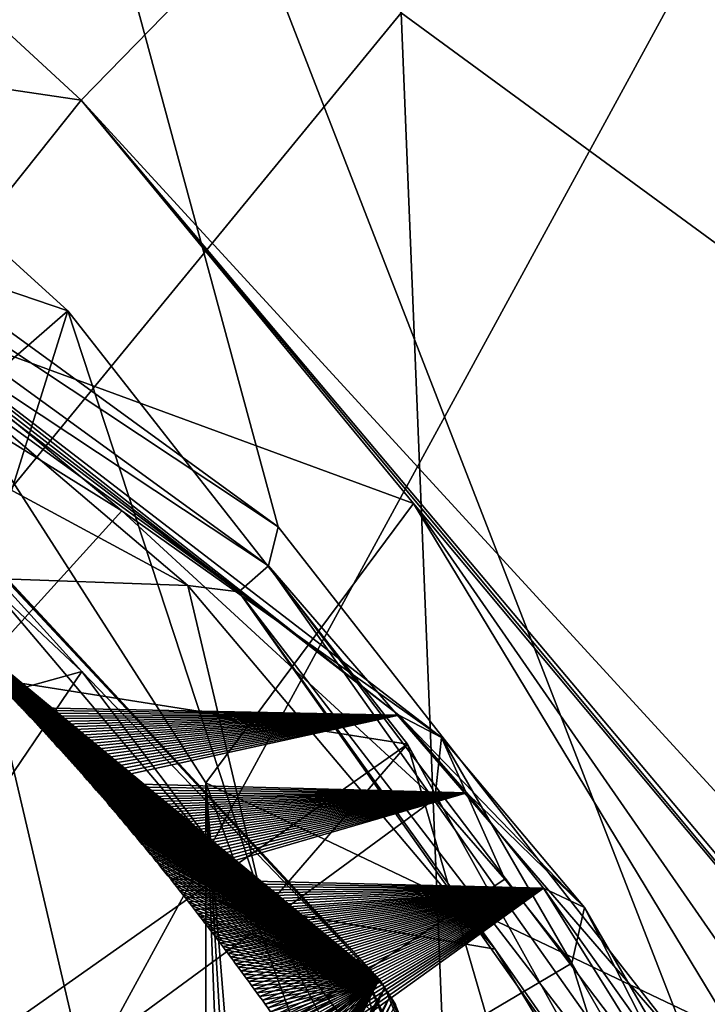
# Model space of a CAD drawing. Header units: metres. Extents: x -150 to 307, y -550 to 84.
# Tile 403 of 656: x 176.61 to 178.61, y 8.88 to 11.74. Entities that reach past the tile are written whole.
import ezdxf

# ---------------------------------------------------------------- set-up
doc = ezdxf.new("R2010")
doc.units = ezdxf.units.M
doc.layers.add('solid_26006363', color=7, linetype='CONTINUOUS')

msp = doc.modelspace()

# ---------------------------------------------------------------- linework, layer by layer
at = {"layer": 'solid_26006363'}
for points in [[(179.730576, 10.283745, 901.281677), (179.083359, 20.563696, 899.628967), (177.719193, 11.757351, 899.207153)], [(177.719193, 11.757351, 899.207153), (174.006027, 15.452538, 895.127869), (174.411835, 7.725043, 896.199707)], [(177.362961, 10.267089, 860.31897), (175.261398, 11.796453, 858.835632), (175.962662, 15.430596, 861.105591)], [(178.567505, 8.726336, 861.018005), (175.962662, 15.430596, 861.105591), (182.083801, 12.164165, 865.039917)], [(177.362961, 10.267089, 860.31897), (175.962662, 15.430596, 861.105591), (178.567505, 8.726336, 861.018005)], [(176.791855, 11.503872, 863.467041), (179.567184, 14.34922, 866.618103), (175.713959, 12.498496, 862.86676)], [(176.791855, 11.503872, 863.467041), (181.778809, 6.067022, 866.612427), (179.567184, 14.34922, 866.618103)], [(175.855179, 6.935004, 894.855896), (175.531326, 13.875046, 893.989563), (179.066833, 12.82963, 897.632935)], [(175.855179, 6.935004, 894.855896), (179.066833, 12.82963, 897.632935), (179.344193, 6.404915, 898.328064)], [(175.351395, 11.717343, 864.669617), (176.791855, 11.503872, 863.467041), (175.713959, 12.498496, 862.86676)], [(178.567505, 8.726336, 861.018005), (182.083801, 12.164165, 865.039917), (183.44072, 8.010576, 865.296753)], [(176.752914, 10.893504, 862.074097), (175.682999, 9.960675, 864.709778), (173.59816, 11.967732, 863.607239)], [(175.628281, 11.916741, 861.299316), (176.752914, 10.893504, 862.074097), (173.59816, 11.967732, 863.607239)], [(175.628281, 11.916741, 861.299316), (176.509735, 10.118201, 860.959412), (176.752914, 10.893504, 862.074097)], [(175.257309, 11.663165, 858.831604), (175.261398, 11.796453, 858.835632), (177.362961, 10.267089, 860.31897)], [(177.958267, 5.855705, 899.794312), (177.719193, 11.757351, 899.207153), (174.411835, 7.725043, 896.199707)], [(179.730576, 10.283745, 901.281677), (177.719193, 11.757351, 899.207153), (177.958267, 5.855705, 899.794312)], [(175.351395, 11.717343, 864.669617), (176.288025, 10.87345, 864.884705), (176.791855, 11.503872, 863.467041)], [(175.190994, 11.574992, 858.862854), (175.257309, 11.663165, 858.831604), (177.33429, 10.153873, 860.294556)], [(177.33429, 10.153873, 860.294556), (175.257309, 11.663165, 858.831604), (177.362961, 10.267089, 860.31897)], [(177.248703, 10.078777, 860.308044), (175.190994, 11.574992, 858.862854), (177.33429, 10.153873, 860.294556)], [(176.101822, 10.94691, 859.685852), (175.190994, 11.574992, 858.862854), (177.248703, 10.078777, 860.308044)], [(176.288025, 10.87345, 864.884705), (177.754852, 10.334771, 863.956421), (176.791855, 11.503872, 863.467041)], [(176.791855, 11.503872, 863.467041), (181.140381, 6.338837, 866.088135), (181.778809, 6.067022, 866.612427)], [(176.791855, 11.503872, 863.467041), (181.008972, 6.444919, 865.988037), (181.140381, 6.338837, 866.088135)], [(176.791855, 11.503872, 863.467041), (177.754852, 10.334771, 863.956421), (181.008972, 6.444919, 865.988037)], [(177.655746, 8.955583, 861.924011), (175.603043, 11.150627, 860.560303), (175.489395, 11.287313, 860.852844)], [(177.594879, 9.015079, 862.256531), (177.655746, 8.955583, 861.924011), (175.489395, 11.287313, 860.852844)], [(176.793381, 9.848146, 862.130859), (177.594879, 9.015079, 862.256531), (175.489395, 11.287313, 860.852844)], [(176.793381, 9.848146, 862.130859), (175.489395, 11.287313, 860.852844), (175.712936, 10.86382, 861.605957)], [(177.655746, 8.955583, 861.924011), (175.592514, 10.643993, 860.080322), (175.603043, 11.150627, 860.560303)], [(176.617691, 9.743569, 860.784973), (177.712189, 9.720762, 859.418518), (175.87619, 11.143169, 857.977417)], [(175.970154, 11.091542, 857.7052), (175.87619, 11.143169, 857.977417), (177.712189, 9.720762, 859.418518)], [(176.609161, 9.752568, 860.779419), (176.617691, 9.743569, 860.784973), (175.87619, 11.143169, 857.977417)], [(175.970154, 11.091542, 857.7052), (176.909485, 10.313624, 858.226563), (175.988739, 10.886892, 857.472961)], [(177.836273, 9.656928, 859.146057), (176.909485, 10.313624, 858.226563), (175.970154, 11.091542, 857.7052)], [(177.836273, 9.656928, 859.146057), (175.970154, 11.091542, 857.7052), (177.712189, 9.720762, 859.418518)], [(175.593811, 10.910673, 860.327087), (176.101822, 10.94691, 859.685852), (177.100372, 10.097068, 860.349731)], [(177.100372, 10.097068, 860.349731), (176.101822, 10.94691, 859.685852), (177.248703, 10.078777, 860.308044)], [(176.509735, 10.118201, 860.959412), (175.593811, 10.910673, 860.327087), (177.100372, 10.097068, 860.349731)], [(175.988739, 10.886892, 857.472961), (176.909485, 10.313624, 858.226563), (172.83783, 5.822433, 851.356567)], [(176.752914, 10.893504, 862.074097), (177.737396, 9.637222, 862.692871), (175.682999, 9.960675, 864.709778)], [(176.752914, 10.893504, 862.074097), (176.509735, 10.118201, 860.959412), (177.322922, 9.158008, 861.471069)], [(176.752914, 10.893504, 862.074097), (177.322922, 9.158008, 861.471069), (177.737396, 9.637222, 862.692871)], [(174.88118, 9.317197, 859.722107), (176.793381, 9.848146, 862.130859), (175.712936, 10.86382, 861.605957)], [(176.288025, 10.87345, 864.884705), (177.152664, 9.525168, 865.423401), (177.754852, 10.334771, 863.956421)], [(176.288025, 10.87345, 864.884705), (176.527298, 8.78485, 864.994568), (177.152649, 7.182404, 865.423401)], [(176.288025, 10.87345, 864.884705), (177.152649, 7.182404, 865.423401), (177.152664, 9.525168, 865.423401)], [(177.655746, 8.955583, 861.924011), (175.601929, 10.637205, 860.087097), (175.592514, 10.643993, 860.080322)], [(177.655746, 8.955583, 861.924011), (175.611328, 10.630394, 860.093933), (175.601929, 10.637205, 860.087097)], [(177.655746, 8.955583, 861.924011), (175.620728, 10.62356, 860.100769), (175.611328, 10.630394, 860.093933)], [(177.655746, 8.955583, 861.924011), (175.630142, 10.616704, 860.107544), (175.620728, 10.62356, 860.100769)], [(177.655746, 8.955583, 861.924011), (175.639526, 10.609825, 860.11438), (175.630142, 10.616704, 860.107544)], [(177.655746, 8.955583, 861.924011), (175.648926, 10.602923, 860.121155), (175.639526, 10.609825, 860.11438)], [(177.655746, 8.955583, 861.924011), (175.65831, 10.596, 860.12793), (175.648926, 10.602923, 860.121155)], [(177.655746, 8.955583, 861.924011), (175.667694, 10.589053, 860.134705), (175.65831, 10.596, 860.12793)], [(177.655746, 8.955583, 861.924011), (175.677078, 10.582084, 860.141479), (175.667694, 10.589053, 860.134705)], [(177.655746, 8.955583, 861.924011), (175.686462, 10.575091, 860.148193), (175.677078, 10.582084, 860.141479)], [(177.655746, 8.955583, 861.924011), (175.695831, 10.568076, 860.154968), (175.686462, 10.575091, 860.148193)], [(177.655746, 8.955583, 861.924011), (175.705215, 10.561039, 860.161682), (175.695831, 10.568076, 860.154968)], [(177.655746, 8.955583, 861.924011), (175.714584, 10.553979, 860.168396), (175.705215, 10.561039, 860.161682)], [(177.655746, 8.955583, 861.924011), (175.723953, 10.546896, 860.17511), (175.714584, 10.553979, 860.168396)], [(177.655746, 8.955583, 861.924011), (175.733307, 10.53979, 860.181824), (175.723953, 10.546896, 860.17511)], [(177.655746, 8.955583, 861.924011), (175.742676, 10.532661, 860.188538), (175.733307, 10.53979, 860.181824)], [(177.655746, 8.955583, 861.924011), (175.752029, 10.525511, 860.19519), (175.742676, 10.532661, 860.188538)], [(177.655746, 8.955583, 861.924011), (175.761383, 10.518337, 860.201904), (175.752029, 10.525511, 860.19519)], [(177.655746, 8.955583, 861.924011), (175.770721, 10.511142, 860.208557), (175.761383, 10.518337, 860.201904)], [(177.655746, 8.955583, 861.924011), (175.780075, 10.503923, 860.21521), (175.770721, 10.511142, 860.208557)], [(177.655746, 8.955583, 861.924011), (175.789413, 10.496683, 860.221863), (175.780075, 10.503923, 860.21521)], [(177.655746, 8.955583, 861.924011), (175.798752, 10.48942, 860.228516), (175.789413, 10.496683, 860.221863)], [(177.655746, 8.955583, 861.924011), (175.808075, 10.482135, 860.235107), (175.798752, 10.48942, 860.228516)], [(177.655746, 8.955583, 861.924011), (175.817398, 10.474827, 860.24176), (175.808075, 10.482135, 860.235107)], [(177.655746, 8.955583, 861.924011), (175.826721, 10.467497, 860.248352), (175.817398, 10.474827, 860.24176)], [(177.655746, 8.955583, 861.924011), (175.836044, 10.460146, 860.254944), (175.826721, 10.467497, 860.248352)], [(177.655746, 8.955583, 861.924011), (175.845352, 10.452771, 860.261536), (175.836044, 10.460146, 860.254944)], [(177.655746, 8.955583, 861.924011), (175.85466, 10.445375, 860.268127), (175.845352, 10.452771, 860.261536)], [(177.655746, 8.955583, 861.924011), (175.863968, 10.437958, 860.274658), (175.85466, 10.445375, 860.268127)], [(177.655746, 8.955583, 861.924011), (175.873276, 10.430518, 860.28125), (175.863968, 10.437958, 860.274658)], [(177.655746, 8.955583, 861.924011), (175.882568, 10.423057, 860.287781), (175.873276, 10.430518, 860.28125)], [(177.655746, 8.955583, 861.924011), (175.891861, 10.415573, 860.294312), (175.882568, 10.423057, 860.287781)], [(177.655746, 8.955583, 861.924011), (175.901138, 10.408068, 860.300842), (175.891861, 10.415573, 860.294312)], [(177.655746, 8.955583, 861.924011), (175.910416, 10.40054, 860.307373), (175.901138, 10.408068, 860.300842)], [(177.655746, 8.955583, 861.924011), (175.919693, 10.392992, 860.313904), (175.910416, 10.40054, 860.307373)], [(177.655746, 8.955583, 861.924011), (175.928955, 10.385422, 860.320374), (175.919693, 10.392992, 860.313904)], [(177.655746, 8.955583, 861.924011), (175.938217, 10.37783, 860.326904), (175.928955, 10.385422, 860.320374)], [(177.655746, 8.955583, 861.924011), (175.947479, 10.370215, 860.333374), (175.938217, 10.37783, 860.326904)], [(177.655746, 8.955583, 861.924011), (175.956726, 10.362578, 860.339844), (175.947479, 10.370215, 860.333374)], [(177.655746, 8.955583, 861.924011), (175.965988, 10.35492, 860.346252), (175.956726, 10.362578, 860.339844)], [(177.655746, 8.955583, 861.924011), (175.97522, 10.347239, 860.352722), (175.965988, 10.35492, 860.346252)], [(177.655746, 8.955583, 861.924011), (175.984467, 10.339536, 860.359192), (175.97522, 10.347239, 860.352722)], [(177.655746, 8.955583, 861.924011), (175.993698, 10.33181, 860.365601), (175.984467, 10.339536, 860.359192)], [(177.152664, 9.525168, 865.423401), (178.687393, 8.794525, 864.376404), (177.754852, 10.334771, 863.956421)], [(177.754852, 10.334771, 863.956421), (180.292252, 6.675189, 865.38147), (181.008972, 6.444919, 865.988037)], [(177.754852, 10.334771, 863.956421), (178.687393, 8.794525, 864.376404), (180.292252, 6.675189, 865.38147)], [(176.909485, 10.313624, 858.226563), (177.816315, 9.479007, 858.901062), (172.83783, 5.822433, 851.356567)], [(177.655746, 8.955583, 861.924011), (176.00293, 10.324063, 860.372009), (175.993698, 10.33181, 860.365601)], [(177.655746, 8.955583, 861.924011), (176.012146, 10.316295, 860.378418), (176.00293, 10.324063, 860.372009)], [(177.655746, 8.955583, 861.924011), (176.021362, 10.308504, 860.384827), (176.012146, 10.316295, 860.378418)], [(177.655746, 8.955583, 861.924011), (176.030579, 10.300693, 860.391174), (176.021362, 10.308504, 860.384827)], [(177.836273, 9.656928, 859.146057), (177.816315, 9.479007, 858.901062), (176.909485, 10.313624, 858.226563)], [(177.655746, 8.955583, 861.924011), (176.03978, 10.292859, 860.397583), (176.030579, 10.300693, 860.391174)], [(177.655746, 8.955583, 861.924011), (176.048981, 10.285005, 860.403931), (176.03978, 10.292859, 860.397583)], [(177.655746, 8.955583, 861.924011), (176.058182, 10.277129, 860.410278), (176.048981, 10.285005, 860.403931)], [(177.655746, 8.955583, 861.924011), (176.067368, 10.269233, 860.416626), (176.058182, 10.277129, 860.410278)], [(179.730576, 10.283745, 901.281677), (177.958267, 5.855705, 899.794312), (178.037109, 0, 899.987976)], [(179.730576, 10.283745, 901.281677), (178.037109, 0, 899.987976), (179.162659, 0, 901.078247)], [(177.655746, 8.955583, 861.924011), (176.076538, 10.261316, 860.422974), (176.067368, 10.269233, 860.416626)], [(177.655746, 8.955583, 861.924011), (176.085709, 10.253378, 860.42926), (176.076538, 10.261316, 860.422974)], [(177.655746, 8.955583, 861.924011), (176.094879, 10.24542, 860.435608), (176.085709, 10.253378, 860.42926)], [(177.33429, 10.153873, 860.294556), (177.362961, 10.267089, 860.31897), (178.567505, 8.726336, 861.018005)], [(177.655746, 8.955583, 861.924011), (176.104034, 10.237442, 860.441895), (176.094879, 10.24542, 860.435608)], [(177.655746, 8.955583, 861.924011), (176.11319, 10.229444, 860.448181), (176.104034, 10.237442, 860.441895)], [(177.655746, 8.955583, 861.924011), (176.12233, 10.221424, 860.454407), (176.11319, 10.229444, 860.448181)], [(177.655746, 8.955583, 861.924011), (176.131454, 10.213386, 860.460693), (176.12233, 10.221424, 860.454407)], [(177.655746, 8.955583, 861.924011), (176.140579, 10.205328, 860.466919), (176.131454, 10.213386, 860.460693)], [(177.655746, 8.955583, 861.924011), (176.149704, 10.19725, 860.473206), (176.140579, 10.205328, 860.466919)], [(177.655746, 8.955583, 861.924011), (176.158798, 10.189153, 860.479431), (176.149704, 10.19725, 860.473206)], [(177.655746, 8.955583, 861.924011), (176.167908, 10.181036, 860.485596), (176.158798, 10.189153, 860.479431)], [(177.655746, 8.955583, 861.924011), (176.176987, 10.1729, 860.491821), (176.167908, 10.181036, 860.485596)], [(177.655746, 8.955583, 861.924011), (176.186066, 10.164746, 860.497986), (176.176987, 10.1729, 860.491821)], [(177.655746, 8.955583, 861.924011), (176.195145, 10.156572, 860.50415), (176.186066, 10.164746, 860.497986)], [(177.655746, 8.955583, 861.924011), (176.204193, 10.14838, 860.510315), (176.195145, 10.156572, 860.50415)], [(177.655746, 8.955583, 861.924011), (176.213257, 10.14017, 860.516479), (176.204193, 10.14838, 860.510315)], [(177.655746, 8.955583, 861.924011), (176.22229, 10.131942, 860.522644), (176.213257, 10.14017, 860.516479)], [(177.248703, 10.078777, 860.308044), (177.33429, 10.153873, 860.294556), (178.963699, 7.84883, 861.202759)], [(177.33429, 10.153873, 860.294556), (178.567505, 8.726336, 861.018005), (178.990875, 7.968156, 861.229492)], [(178.963699, 7.84883, 861.202759), (177.33429, 10.153873, 860.294556), (178.990875, 7.968156, 861.229492)], [(177.655746, 8.955583, 861.924011), (176.231323, 10.123694, 860.528748), (176.22229, 10.131942, 860.522644)], [(177.655746, 8.955583, 861.924011), (176.240341, 10.11543, 860.534851), (176.231323, 10.123694, 860.528748)], [(177.655746, 8.955583, 861.924011), (176.249344, 10.107147, 860.540955), (176.240341, 10.11543, 860.534851)], [(177.655746, 8.955583, 861.924011), (176.258347, 10.098846, 860.547058), (176.249344, 10.107147, 860.540955)], [(177.322922, 9.158008, 861.471069), (176.509735, 10.118201, 860.959412), (177.100372, 10.097068, 860.349731)], [(177.909012, 5.952627, 860.200317), (173.994553, 10.092941, 857.204407), (172.047501, 9.709399, 854.779663)], [(177.909012, 5.952627, 860.200317), (176.184387, 8.891873, 859.136414), (173.994553, 10.092941, 857.204407)], [(177.655746, 8.955583, 861.924011), (176.267334, 10.090528, 860.553101), (176.258347, 10.098846, 860.547058)], [(177.655746, 8.955583, 861.924011), (176.276306, 10.082193, 860.559143), (176.267334, 10.090528, 860.553101)], [(177.655746, 8.955583, 861.924011), (176.285263, 10.073841, 860.565186), (176.276306, 10.082193, 860.559143)], [(177.991547, 9.04318, 860.876343), (177.100372, 10.097068, 860.349731), (177.248703, 10.078777, 860.308044)], [(177.322922, 9.158008, 861.471069), (177.100372, 10.097068, 860.349731), (177.991547, 9.04318, 860.876343)], [(178.86116, 7.797574, 861.200989), (177.248703, 10.078777, 860.308044), (178.963699, 7.84883, 861.202759)], [(177.991547, 9.04318, 860.876343), (177.248703, 10.078777, 860.308044), (178.86116, 7.797574, 861.200989)], [(177.655746, 8.955583, 861.924011), (176.29422, 10.065472, 860.571228), (176.285263, 10.073841, 860.565186)], [(177.655746, 8.955583, 861.924011), (176.303162, 10.057083, 860.577271), (176.29422, 10.065472, 860.571228)], [(177.655746, 8.955583, 861.924011), (176.312103, 10.048677, 860.583252), (176.303162, 10.057083, 860.577271)], [(177.655746, 8.955583, 861.924011), (176.321014, 10.040253, 860.589233), (176.312103, 10.048677, 860.583252)], [(177.655746, 8.955583, 861.924011), (176.329926, 10.031811, 860.595215), (176.321014, 10.040253, 860.589233)], [(177.655746, 8.955583, 861.924011), (176.338837, 10.023351, 860.601196), (176.329926, 10.031811, 860.595215)], [(177.655746, 8.955583, 861.924011), (176.347717, 10.014874, 860.607178), (176.338837, 10.023351, 860.601196)], [(177.655746, 8.955583, 861.924011), (176.356598, 10.006377, 860.613098), (176.347717, 10.014874, 860.607178)], [(177.655746, 8.955583, 861.924011), (176.365463, 9.997865, 860.619019), (176.356598, 10.006377, 860.613098)], [(177.655746, 8.955583, 861.924011), (176.374329, 9.989333, 860.624939), (176.365463, 9.997865, 860.619019)], [(177.655746, 8.955583, 861.924011), (176.383179, 9.980785, 860.630798), (176.374329, 9.989333, 860.624939)], [(177.655746, 8.955583, 861.924011), (176.392014, 9.972219, 860.636719), (176.383179, 9.980785, 860.630798)], [(177.655746, 8.955583, 861.924011), (176.400833, 9.963635, 860.642578), (176.392014, 9.972219, 860.636719)], [(177.655746, 8.955583, 861.924011), (176.409653, 9.955035, 860.648438), (176.400833, 9.963635, 860.642578)], [(177.737396, 9.637222, 862.692871), (176.527298, 8.78485, 864.994568), (175.682999, 9.960675, 864.709778)], [(177.655746, 8.955583, 861.924011), (176.418442, 9.946417, 860.654297), (176.409653, 9.955035, 860.648438)], [(177.655746, 8.955583, 861.924011), (176.427246, 9.937781, 860.660095), (176.418442, 9.946417, 860.654297)], [(177.655746, 8.955583, 861.924011), (176.43602, 9.929129, 860.665955), (176.427246, 9.937781, 860.660095)], [(177.655746, 8.955583, 861.924011), (176.444794, 9.92046, 860.671753), (176.43602, 9.929129, 860.665955)], [(177.655746, 8.955583, 861.924011), (176.453552, 9.911773, 860.677551), (176.444794, 9.92046, 860.671753)], [(177.655746, 8.955583, 861.924011), (176.462296, 9.903069, 860.683289), (176.453552, 9.911773, 860.677551)], [(177.655746, 8.955583, 861.924011), (176.471024, 9.894348, 860.689087), (176.462296, 9.903069, 860.683289)], [(177.655746, 8.955583, 861.924011), (176.479752, 9.885611, 860.694824), (176.471024, 9.894348, 860.689087)], [(177.655746, 8.955583, 861.924011), (176.488464, 9.876857, 860.700562), (176.479752, 9.885611, 860.694824)], [(177.655746, 8.955583, 861.924011), (176.497162, 9.868086, 860.706299), (176.488464, 9.876857, 860.700562)], [(175.849564, 8.455967, 860.348999), (176.793381, 9.848146, 862.130859), (174.88118, 9.317197, 859.722107)], [(175.849564, 8.455967, 860.348999), (177.692383, 8.653377, 862.533569), (176.793381, 9.848146, 862.130859)], [(177.655746, 8.955583, 861.924011), (176.505844, 9.859298, 860.711975), (176.497162, 9.868086, 860.706299)], [(177.655746, 8.955583, 861.924011), (176.514526, 9.850493, 860.717712), (176.505844, 9.859298, 860.711975)], [(177.655746, 8.955583, 861.924011), (176.523193, 9.841673, 860.723389), (176.514526, 9.850493, 860.717712)], [(176.793381, 9.848146, 862.130859), (177.692383, 8.653377, 862.533569), (177.594879, 9.015079, 862.256531)], [(177.655746, 8.955583, 861.924011), (176.531845, 9.832835, 860.729065), (176.523193, 9.841673, 860.723389)], [(177.655746, 8.955583, 861.924011), (176.540482, 9.823981, 860.73468), (176.531845, 9.832835, 860.729065)], [(177.655746, 8.955583, 861.924011), (176.549103, 9.815111, 860.740356), (176.540482, 9.823981, 860.73468)], [(177.655746, 8.955583, 861.924011), (176.557724, 9.806225, 860.745972), (176.549103, 9.815111, 860.740356)], [(177.655746, 8.955583, 861.924011), (176.56633, 9.797322, 860.751587), (176.557724, 9.806225, 860.745972)], [(177.655746, 8.955583, 861.924011), (176.574921, 9.788404, 860.757202), (176.56633, 9.797322, 860.751587)], [(177.655746, 8.955583, 861.924011), (176.583496, 9.779469, 860.762756), (176.574921, 9.788404, 860.757202)], [(177.655746, 8.955583, 861.924011), (176.592056, 9.770518, 860.768372), (176.583496, 9.779469, 860.762756)], [(177.655746, 8.955583, 861.924011), (176.600616, 9.761551, 860.773926), (176.592056, 9.770518, 860.768372)], [(177.655746, 8.955583, 861.924011), (176.609161, 9.752568, 860.779419), (176.600616, 9.761551, 860.773926)], [(177.655746, 8.955583, 861.924011), (176.617691, 9.743569, 860.784973), (176.609161, 9.752568, 860.779419)], [(176.625473, 9.735333, 860.790039), (177.712189, 9.720762, 859.418518), (176.617691, 9.743569, 860.784973)], [(177.655746, 8.955583, 861.924011), (176.625473, 9.735333, 860.790039), (176.617691, 9.743569, 860.784973)], [(176.625473, 9.735333, 860.790039), (176.633301, 9.727025, 860.795105), (177.712189, 9.720762, 859.418518)], [(177.655746, 8.955583, 861.924011), (176.633301, 9.727025, 860.795105), (176.625473, 9.735333, 860.790039)], [(172.102798, 5.179073, 852.674438), (177.909012, 5.952627, 860.200317), (172.047501, 9.709399, 854.779663)], [(176.633301, 9.727025, 860.795105), (176.641174, 9.718643, 860.800171), (177.712189, 9.720762, 859.418518)], [(177.655746, 8.955583, 861.924011), (176.641174, 9.718643, 860.800171), (176.633301, 9.727025, 860.795105)], [(176.641174, 9.718643, 860.800171), (176.649094, 9.710188, 860.805298), (177.712189, 9.720762, 859.418518)], [(177.655746, 8.955583, 861.924011), (176.649094, 9.710188, 860.805298), (176.641174, 9.718643, 860.800171)], [(176.649094, 9.710188, 860.805298), (176.657043, 9.701658, 860.810425), (177.712189, 9.720762, 859.418518)], [(177.655746, 8.955583, 861.924011), (176.657043, 9.701658, 860.810425), (176.649094, 9.710188, 860.805298)], [(176.657043, 9.701658, 860.810425), (176.665054, 9.693054, 860.815552), (177.712189, 9.720762, 859.418518)], [(176.665054, 9.693054, 860.815552), (176.673111, 9.684376, 860.82074), (177.712189, 9.720762, 859.418518)], [(176.673111, 9.684376, 860.82074), (176.681213, 9.675622, 860.825989), (177.712189, 9.720762, 859.418518)], [(176.681213, 9.675622, 860.825989), (176.689346, 9.666794, 860.831238), (177.712189, 9.720762, 859.418518)], [(176.689346, 9.666794, 860.831238), (176.69754, 9.65789, 860.836487), (177.712189, 9.720762, 859.418518)], [(176.69754, 9.65789, 860.836487), (176.705765, 9.648911, 860.841736), (177.712189, 9.720762, 859.418518)], [(176.705765, 9.648911, 860.841736), (176.71405, 9.639854, 860.847046), (177.712189, 9.720762, 859.418518)], [(176.71405, 9.639854, 860.847046), (176.722351, 9.630728, 860.852356), (177.712189, 9.720762, 859.418518)], [(176.722351, 9.630728, 860.852356), (176.730698, 9.621533, 860.857727), (177.712189, 9.720762, 859.418518)], [(176.730698, 9.621533, 860.857727), (176.73909, 9.612268, 860.863098), (177.712189, 9.720762, 859.418518)], [(176.73909, 9.612268, 860.863098), (176.747513, 9.602929, 860.868469), (177.712189, 9.720762, 859.418518)], [(176.747513, 9.602929, 860.868469), (176.755981, 9.593512, 860.87384), (177.712189, 9.720762, 859.418518)], [(176.755981, 9.593512, 860.87384), (176.764496, 9.584014, 860.879272), (177.712189, 9.720762, 859.418518)], [(176.764496, 9.584014, 860.879272), (176.773056, 9.574431, 860.884705), (177.712189, 9.720762, 859.418518)], [(176.773056, 9.574431, 860.884705), (176.781677, 9.564761, 860.890198), (177.712189, 9.720762, 859.418518)], [(176.781677, 9.564761, 860.890198), (176.790344, 9.554999, 860.895691), (177.712189, 9.720762, 859.418518)], [(176.790344, 9.554999, 860.895691), (176.799057, 9.545143, 860.901184), (177.712189, 9.720762, 859.418518)], [(176.799057, 9.545143, 860.901184), (176.807831, 9.535189, 860.906738), (177.712189, 9.720762, 859.418518)], [(176.807831, 9.535189, 860.906738), (176.816666, 9.525132, 860.912354), (177.712189, 9.720762, 859.418518)], [(176.816666, 9.525132, 860.912354), (177.909531, 9.495934, 859.558716), (177.712189, 9.720762, 859.418518)], [(178.250381, 9.164157, 859.430115), (177.836273, 9.656928, 859.146057), (177.712189, 9.720762, 859.418518)], [(177.909531, 9.495934, 859.558716), (178.250381, 9.164157, 859.430115), (177.712189, 9.720762, 859.418518)], [(177.655746, 8.955583, 861.924011), (176.665054, 9.693054, 860.815552), (176.657043, 9.701658, 860.810425)], [(177.655746, 8.955583, 861.924011), (176.673111, 9.684376, 860.82074), (176.665054, 9.693054, 860.815552)], [(177.655746, 8.955583, 861.924011), (176.681213, 9.675622, 860.825989), (176.673111, 9.684376, 860.82074)], [(177.655746, 8.955583, 861.924011), (176.689346, 9.666794, 860.831238), (176.681213, 9.675622, 860.825989)], [(177.655746, 8.955583, 861.924011), (176.69754, 9.65789, 860.836487), (176.689346, 9.666794, 860.831238)], [(177.655746, 8.955583, 861.924011), (176.705765, 9.648911, 860.841736), (176.69754, 9.65789, 860.836487)], [(177.655746, 8.955583, 861.924011), (176.71405, 9.639854, 860.847046), (176.705765, 9.648911, 860.841736)], [(177.836273, 9.656928, 859.146057), (178.019058, 9.245866, 859.042542), (177.816315, 9.479007, 858.901062)], [(177.836273, 9.656928, 859.146057), (178.213684, 9.002501, 859.174866), (178.019058, 9.245866, 859.042542)], [(178.250381, 9.164157, 859.430115), (178.213684, 9.002501, 859.174866), (177.836273, 9.656928, 859.146057)], [(177.737396, 9.637222, 862.692871), (178.538086, 8.193056, 863.14209), (176.527298, 8.78485, 864.994568)], [(177.655746, 8.955583, 861.924011), (176.722351, 9.630728, 860.852356), (176.71405, 9.639854, 860.847046)], [(177.655746, 8.955583, 861.924011), (176.730698, 9.621533, 860.857727), (176.722351, 9.630728, 860.852356)], [(177.655746, 8.955583, 861.924011), (176.73909, 9.612268, 860.863098), (176.730698, 9.621533, 860.857727)], [(177.737396, 9.637222, 862.692871), (177.322922, 9.158008, 861.471069), (178.552383, 6.826747, 862.120544)], [(177.737396, 9.637222, 862.692871), (178.552383, 6.826747, 862.120544), (178.538086, 8.193056, 863.14209)], [(177.655746, 8.955583, 861.924011), (176.747513, 9.602929, 860.868469), (176.73909, 9.612268, 860.863098)], [(177.655746, 8.955583, 861.924011), (176.755981, 9.593512, 860.87384), (176.747513, 9.602929, 860.868469)], [(177.655746, 8.955583, 861.924011), (176.764496, 9.584014, 860.879272), (176.755981, 9.593512, 860.87384)], [(177.655746, 8.955583, 861.924011), (176.773056, 9.574431, 860.884705), (176.764496, 9.584014, 860.879272)], [(177.655746, 8.955583, 861.924011), (176.781677, 9.564761, 860.890198), (176.773056, 9.574431, 860.884705)], [(177.655746, 8.955583, 861.924011), (176.790344, 9.554999, 860.895691), (176.781677, 9.564761, 860.890198)], [(177.655746, 8.955583, 861.924011), (176.799057, 9.545143, 860.901184), (176.790344, 9.554999, 860.895691)], [(177.655746, 8.955583, 861.924011), (176.807831, 9.535189, 860.906738), (176.799057, 9.545143, 860.901184)], [(177.655746, 8.955583, 861.924011), (176.816666, 9.525132, 860.912354), (176.807831, 9.535189, 860.906738)], [(176.816666, 9.525132, 860.912354), (176.825562, 9.514983, 860.917969), (177.909531, 9.495934, 859.558716)], [(177.655746, 8.955583, 861.924011), (176.825562, 9.514983, 860.917969), (176.816666, 9.525132, 860.912354)], [(176.825562, 9.514983, 860.917969), (176.834488, 9.50475, 860.923584), (177.909531, 9.495934, 859.558716)], [(177.655746, 8.955583, 861.924011), (176.834488, 9.50475, 860.923584), (176.825562, 9.514983, 860.917969)], [(177.152664, 9.525168, 865.423401), (177.152649, 7.182404, 865.423401), (177.257294, 6.750866, 865.52124)], [(177.152664, 9.525168, 865.423401), (177.562286, 8.4053, 865.870422), (178.687393, 8.794525, 864.376404)], [(177.152664, 9.525168, 865.423401), (177.257294, 6.750866, 865.52124), (177.344376, 6.30383, 865.610229)], [(177.434204, 6.070443, 865.710327), (177.152664, 9.525168, 865.423401), (177.344376, 6.30383, 865.610229)], [(177.434204, 6.070443, 865.710327), (177.562286, 8.4053, 865.870422), (177.152664, 9.525168, 865.423401)], [(177.816315, 9.479007, 858.901062), (178.019058, 9.245866, 859.042542), (172.83783, 5.822433, 851.356567)], [(176.834488, 9.50475, 860.923584), (176.84346, 9.49443, 860.92926), (177.909531, 9.495934, 859.558716)], [(177.655746, 8.955583, 861.924011), (176.84346, 9.49443, 860.92926), (176.834488, 9.50475, 860.923584)], [(176.84346, 9.49443, 860.92926), (176.852493, 9.484018, 860.934937), (177.909531, 9.495934, 859.558716)], [(177.655746, 8.955583, 861.924011), (176.852493, 9.484018, 860.934937), (176.84346, 9.49443, 860.92926)], [(176.852493, 9.484018, 860.934937), (176.859955, 9.475373, 860.939636), (177.909531, 9.495934, 859.558716)], [(177.655746, 8.955583, 861.924011), (176.859955, 9.475373, 860.939636), (176.852493, 9.484018, 860.934937)], [(176.859955, 9.475373, 860.939636), (176.867462, 9.466662, 860.944336), (177.909531, 9.495934, 859.558716)], [(176.867462, 9.466662, 860.944336), (176.875, 9.457883, 860.949097), (177.909531, 9.495934, 859.558716)], [(176.875, 9.457883, 860.949097), (176.882584, 9.449035, 860.953857), (177.909531, 9.495934, 859.558716)], [(176.882584, 9.449035, 860.953857), (176.890198, 9.440113, 860.958618), (177.909531, 9.495934, 859.558716)], [(176.890198, 9.440113, 860.958618), (176.897858, 9.431118, 860.963379), (177.909531, 9.495934, 859.558716)], [(176.897858, 9.431118, 860.963379), (176.905548, 9.422047, 860.968201), (177.909531, 9.495934, 859.558716)], [(176.905548, 9.422047, 860.968201), (176.9133, 9.412897, 860.973022), (177.909531, 9.495934, 859.558716)], [(176.9133, 9.412897, 860.973022), (176.921082, 9.403668, 860.977905), (177.909531, 9.495934, 859.558716)], [(176.921082, 9.403668, 860.977905), (176.928909, 9.394357, 860.982788), (177.909531, 9.495934, 859.558716)], [(176.928909, 9.394357, 860.982788), (176.936783, 9.384974, 860.987671), (177.909531, 9.495934, 859.558716)], [(176.936783, 9.384974, 860.987671), (176.944687, 9.375522, 860.992615), (177.909531, 9.495934, 859.558716)], [(176.944687, 9.375522, 860.992615), (176.952621, 9.365998, 860.997559), (177.909531, 9.495934, 859.558716)], [(176.952621, 9.365998, 860.997559), (176.960602, 9.356402, 861.002502), (177.909531, 9.495934, 859.558716)], [(176.960602, 9.356402, 861.002502), (176.968597, 9.34673, 861.007446), (177.909531, 9.495934, 859.558716)], [(176.968597, 9.34673, 861.007446), (176.976654, 9.336981, 861.012451), (177.909531, 9.495934, 859.558716)], [(176.976654, 9.336981, 861.012451), (176.984741, 9.327152, 861.017456), (177.909531, 9.495934, 859.558716)], [(176.984741, 9.327152, 861.017456), (176.992874, 9.317242, 861.022461), (177.909531, 9.495934, 859.558716)], [(176.992874, 9.317242, 861.022461), (177.001038, 9.307248, 861.027527), (177.909531, 9.495934, 859.558716)], [(177.001038, 9.307248, 861.027527), (177.009262, 9.297169, 861.032593), (177.909531, 9.495934, 859.558716)], [(177.009262, 9.297169, 861.032593), (177.017517, 9.287002, 861.037659), (177.909531, 9.495934, 859.558716)], [(177.017517, 9.287002, 861.037659), (177.025818, 9.276745, 861.042786), (177.909531, 9.495934, 859.558716)], [(177.025818, 9.276745, 861.042786), (177.03418, 9.266396, 861.047913), (177.909531, 9.495934, 859.558716)], [(177.03418, 9.266396, 861.047913), (177.042572, 9.255953, 861.05304), (177.909531, 9.495934, 859.558716)], [(177.042572, 9.255953, 861.05304), (177.05101, 9.245418, 861.058228), (177.909531, 9.495934, 859.558716)], [(177.05101, 9.245418, 861.058228), (178.131836, 9.220092, 859.71283), (177.909531, 9.495934, 859.558716)], [(177.909531, 9.495934, 859.558716), (178.131836, 9.220092, 859.71283), (178.250381, 9.164157, 859.430115)], [(177.655746, 8.955583, 861.924011), (176.867462, 9.466662, 860.944336), (176.859955, 9.475373, 860.939636)], [(177.655746, 8.955583, 861.924011), (176.875, 9.457883, 860.949097), (176.867462, 9.466662, 860.944336)], [(177.655746, 8.955583, 861.924011), (176.882584, 9.449035, 860.953857), (176.875, 9.457883, 860.949097)], [(177.655746, 8.955583, 861.924011), (176.890198, 9.440113, 860.958618), (176.882584, 9.449035, 860.953857)], [(177.655746, 8.955583, 861.924011), (176.897858, 9.431118, 860.963379), (176.890198, 9.440113, 860.958618)], [(177.655746, 8.955583, 861.924011), (176.905548, 9.422047, 860.968201), (176.897858, 9.431118, 860.963379)], [(177.655746, 8.955583, 861.924011), (176.9133, 9.412897, 860.973022), (176.905548, 9.422047, 860.968201)], [(177.655746, 8.955583, 861.924011), (176.921082, 9.403668, 860.977905), (176.9133, 9.412897, 860.973022)], [(177.655746, 8.955583, 861.924011), (176.928909, 9.394357, 860.982788), (176.921082, 9.403668, 860.977905)], [(177.655746, 8.955583, 861.924011), (176.936783, 9.384974, 860.987671), (176.928909, 9.394357, 860.982788)], [(177.655746, 8.955583, 861.924011), (176.944687, 9.375522, 860.992615), (176.936783, 9.384974, 860.987671)], [(177.655746, 8.955583, 861.924011), (176.952621, 9.365998, 860.997559), (176.944687, 9.375522, 860.992615)], [(177.655746, 8.955583, 861.924011), (176.960602, 9.356402, 861.002502), (176.952621, 9.365998, 860.997559)], [(177.655746, 8.955583, 861.924011), (176.968597, 9.34673, 861.007446), (176.960602, 9.356402, 861.002502)], [(177.655746, 8.955583, 861.924011), (176.976654, 9.336981, 861.012451), (176.968597, 9.34673, 861.007446)], [(177.655746, 8.955583, 861.924011), (176.984741, 9.327152, 861.017456), (176.976654, 9.336981, 861.012451)], [(177.655746, 8.955583, 861.924011), (176.992874, 9.317242, 861.022461), (176.984741, 9.327152, 861.017456)], [(177.655746, 8.955583, 861.924011), (177.001038, 9.307248, 861.027527), (176.992874, 9.317242, 861.022461)], [(177.655746, 8.955583, 861.924011), (177.009262, 9.297169, 861.032593), (177.001038, 9.307248, 861.027527)], [(177.655746, 8.955583, 861.924011), (177.017517, 9.287002, 861.037659), (177.009262, 9.297169, 861.032593)], [(177.655746, 8.955583, 861.924011), (177.025818, 9.276745, 861.042786), (177.017517, 9.287002, 861.037659)], [(177.655746, 8.955583, 861.924011), (177.03418, 9.266396, 861.047913), (177.025818, 9.276745, 861.042786)], [(177.655746, 8.955583, 861.924011), (177.042572, 9.255953, 861.05304), (177.03418, 9.266396, 861.047913)], [(177.655746, 8.955583, 861.924011), (177.05101, 9.245418, 861.058228), (177.042572, 9.255953, 861.05304)], [(178.019058, 9.245866, 859.042542), (178.213684, 9.002501, 859.174866), (172.83783, 5.822433, 851.356567)], [(177.05101, 9.245418, 861.058228), (177.059494, 9.234801, 861.063416), (178.131836, 9.220092, 859.71283)], [(177.655746, 8.955583, 861.924011), (177.059494, 9.234801, 861.063416), (177.05101, 9.245418, 861.058228)], [(177.059494, 9.234801, 861.063416), (177.068024, 9.224101, 861.068604), (178.131836, 9.220092, 859.71283)], [(177.655746, 8.955583, 861.924011), (177.068024, 9.224101, 861.068604), (177.059494, 9.234801, 861.063416)], [(177.068024, 9.224101, 861.068604), (177.076569, 9.213316, 861.073853), (178.131836, 9.220092, 859.71283)], [(177.655746, 8.955583, 861.924011), (177.076569, 9.213316, 861.073853), (177.068024, 9.224101, 861.068604)], [(177.076569, 9.213316, 861.073853), (177.085175, 9.202443, 861.079102), (178.131836, 9.220092, 859.71283)], [(177.085175, 9.202443, 861.079102), (177.093811, 9.191481, 861.084351), (178.131836, 9.220092, 859.71283)], [(177.093811, 9.191481, 861.084351), (177.102493, 9.180427, 861.089661), (178.131836, 9.220092, 859.71283)], [(177.102493, 9.180427, 861.089661), (177.111206, 9.169279, 861.094971), (178.131836, 9.220092, 859.71283)], [(177.111206, 9.169279, 861.094971), (177.11998, 9.158035, 861.100281), (178.131836, 9.220092, 859.71283)], [(177.11998, 9.158035, 861.100281), (177.128784, 9.146694, 861.105591), (178.131836, 9.220092, 859.71283)], [(177.128784, 9.146694, 861.105591), (177.135956, 9.137439, 861.109924), (178.131836, 9.220092, 859.71283)], [(177.135956, 9.137439, 861.109924), (177.143158, 9.128118, 861.114319), (178.131836, 9.220092, 859.71283)], [(177.143158, 9.128118, 861.114319), (177.150375, 9.118728, 861.118652), (178.131836, 9.220092, 859.71283)], [(177.150375, 9.118728, 861.118652), (177.157639, 9.109269, 861.123047), (178.131836, 9.220092, 859.71283)], [(177.157639, 9.109269, 861.123047), (177.164932, 9.09974, 861.127441), (178.131836, 9.220092, 859.71283)], [(177.164932, 9.09974, 861.127441), (177.172256, 9.090138, 861.131897), (178.131836, 9.220092, 859.71283)], [(177.172256, 9.090138, 861.131897), (177.179611, 9.080471, 861.136292), (178.131836, 9.220092, 859.71283)], [(177.179611, 9.080471, 861.136292), (177.186981, 9.070743, 861.140747), (178.131836, 9.220092, 859.71283)], [(177.186981, 9.070743, 861.140747), (177.194382, 9.06095, 861.145203), (178.131836, 9.220092, 859.71283)], [(177.194382, 9.06095, 861.145203), (177.201813, 9.051095, 861.149658), (178.131836, 9.220092, 859.71283)], [(177.201813, 9.051095, 861.149658), (177.209259, 9.041173, 861.154114), (178.131836, 9.220092, 859.71283)], [(177.209259, 9.041173, 861.154114), (177.216751, 9.031184, 861.158569), (178.131836, 9.220092, 859.71283)], [(177.216751, 9.031184, 861.158569), (177.224258, 9.021128, 861.163086), (178.131836, 9.220092, 859.71283)], [(177.224258, 9.021128, 861.163086), (177.231796, 9.011002, 861.167603), (178.131836, 9.220092, 859.71283)], [(177.231796, 9.011002, 861.167603), (177.239365, 9.000804, 861.172119), (178.131836, 9.220092, 859.71283)], [(177.239365, 9.000804, 861.172119), (177.246948, 8.990534, 861.176636), (178.131836, 9.220092, 859.71283)], [(177.246948, 8.990534, 861.176636), (177.254578, 8.98019, 861.181152), (178.131836, 9.220092, 859.71283)], [(177.254578, 8.98019, 861.181152), (177.262238, 8.969771, 861.18573), (178.131836, 9.220092, 859.71283)], [(177.262238, 8.969771, 861.18573), (177.269913, 8.959275, 861.190308), (178.131836, 9.220092, 859.71283)], [(177.269913, 8.959275, 861.190308), (177.277634, 8.948702, 861.194885), (178.131836, 9.220092, 859.71283)], [(177.277634, 8.948702, 861.194885), (177.285385, 8.938048, 861.199463), (178.131836, 9.220092, 859.71283)], [(177.285385, 8.938048, 861.199463), (177.293182, 8.927315, 861.204041), (178.131836, 9.220092, 859.71283)], [(177.293182, 8.927315, 861.204041), (177.300995, 8.916497, 861.208679), (178.131836, 9.220092, 859.71283)], [(177.300995, 8.916497, 861.208679), (177.308853, 8.905597, 861.213318), (178.131836, 9.220092, 859.71283)], [(177.308853, 8.905597, 861.213318), (177.316727, 8.894619, 861.217957), (178.131836, 9.220092, 859.71283)], [(177.316727, 8.894619, 861.217957), (177.324631, 8.883571, 861.222656), (178.131836, 9.220092, 859.71283)], [(177.324631, 8.883571, 861.222656), (177.332565, 8.87245, 861.227295), (178.131836, 9.220092, 859.71283)], [(177.332565, 8.87245, 861.227295), (177.340515, 8.861255, 861.231995), (178.131836, 9.220092, 859.71283)], [(177.340515, 8.861255, 861.231995), (177.348495, 8.849983, 861.236633), (178.131836, 9.220092, 859.71283)], [(177.348495, 8.849983, 861.236633), (177.356506, 8.838634, 861.241333), (178.131836, 9.220092, 859.71283)], [(177.356506, 8.838634, 861.241333), (177.364548, 8.827205, 861.246033), (178.131836, 9.220092, 859.71283)], [(177.364548, 8.827205, 861.246033), (177.37262, 8.815694, 861.250793), (178.131836, 9.220092, 859.71283)], [(177.37262, 8.815694, 861.250793), (177.380707, 8.8041, 861.255493), (178.131836, 9.220092, 859.71283)], [(177.380707, 8.8041, 861.255493), (177.38884, 8.79242, 861.260254), (178.131836, 9.220092, 859.71283)], [(177.38884, 8.79242, 861.260254), (177.397003, 8.780654, 861.264954), (178.131836, 9.220092, 859.71283)], [(177.397003, 8.780654, 861.264954), (177.405182, 8.768799, 861.269714), (178.131836, 9.220092, 859.71283)], [(177.405182, 8.768799, 861.269714), (177.413406, 8.756853, 861.274536), (178.131836, 9.220092, 859.71283)], [(177.413406, 8.756853, 861.274536), (177.421661, 8.744814, 861.279297), (178.131836, 9.220092, 859.71283)], [(177.421661, 8.744814, 861.279297), (177.429962, 8.732679, 861.284119), (178.131836, 9.220092, 859.71283)], [(177.429962, 8.732679, 861.284119), (177.438293, 8.720449, 861.28894), (178.131836, 9.220092, 859.71283)], [(178.505707, 8.693194, 859.961548), (178.131836, 9.220092, 859.71283), (177.438293, 8.720449, 861.28894)], [(179.379303, 7.221056, 860.111877), (178.250381, 9.164157, 859.430115), (178.131836, 9.220092, 859.71283)], [(179.379303, 7.221056, 860.111877), (178.131836, 9.220092, 859.71283), (178.505707, 8.693194, 859.961548)], [(177.655746, 8.955583, 861.924011), (177.085175, 9.202443, 861.079102), (177.076569, 9.213316, 861.073853)], [(177.655746, 8.955583, 861.924011), (177.093811, 9.191481, 861.084351), (177.085175, 9.202443, 861.079102)], [(177.655746, 8.955583, 861.924011), (177.102493, 9.180427, 861.089661), (177.093811, 9.191481, 861.084351)], [(177.655746, 8.955583, 861.924011), (177.111206, 9.169279, 861.094971), (177.102493, 9.180427, 861.089661)], [(177.655746, 8.955583, 861.924011), (177.11998, 9.158035, 861.100281), (177.111206, 9.169279, 861.094971)], [(179.294037, 7.122289, 859.819214), (178.213684, 9.002501, 859.174866), (178.250381, 9.164157, 859.430115)], [(179.379303, 7.221056, 860.111877), (179.294037, 7.122289, 859.819214), (178.250381, 9.164157, 859.430115)], [(177.655746, 8.955583, 861.924011), (177.128784, 9.146694, 861.105591), (177.11998, 9.158035, 861.100281)], [(177.655746, 8.955583, 861.924011), (177.135956, 9.137439, 861.109924), (177.128784, 9.146694, 861.105591)], [(177.655746, 8.955583, 861.924011), (177.143158, 9.128118, 861.114319), (177.135956, 9.137439, 861.109924)], [(177.322922, 9.158008, 861.471069), (177.991547, 9.04318, 860.876343), (178.734833, 7.817016, 861.257996)], [(178.552383, 6.826747, 862.120544), (177.322922, 9.158008, 861.471069), (178.734833, 7.817016, 861.257996)], [(177.655746, 8.955583, 861.924011), (177.150375, 9.118728, 861.118652), (177.143158, 9.128118, 861.114319)], [(177.655746, 8.955583, 861.924011), (177.157639, 9.109269, 861.123047), (177.150375, 9.118728, 861.118652)], [(177.655746, 8.955583, 861.924011), (177.164932, 9.09974, 861.127441), (177.157639, 9.109269, 861.123047)], [(177.655746, 8.955583, 861.924011), (177.172256, 9.090138, 861.131897), (177.164932, 9.09974, 861.127441)], [(177.655746, 8.955583, 861.924011), (177.179611, 9.080471, 861.136292), (177.172256, 9.090138, 861.131897)], [(177.655746, 8.955583, 861.924011), (177.186981, 9.070743, 861.140747), (177.179611, 9.080471, 861.136292)], [(177.655746, 8.955583, 861.924011), (177.194382, 9.06095, 861.145203), (177.186981, 9.070743, 861.140747)], [(177.655746, 8.955583, 861.924011), (177.201813, 9.051095, 861.149658), (177.194382, 9.06095, 861.145203)], [(177.655746, 8.955583, 861.924011), (177.209259, 9.041173, 861.154114), (177.201813, 9.051095, 861.149658)], [(177.655746, 8.955583, 861.924011), (177.216751, 9.031184, 861.158569), (177.209259, 9.041173, 861.154114)], [(177.655746, 8.955583, 861.924011), (177.224258, 9.021128, 861.163086), (177.216751, 9.031184, 861.158569)], [(177.655746, 8.955583, 861.924011), (177.231796, 9.011002, 861.167603), (177.224258, 9.021128, 861.163086)], [(178.734833, 7.817016, 861.257996), (177.991547, 9.04318, 860.876343), (178.86116, 7.797574, 861.200989)], [(178.213684, 9.002501, 859.174866), (178.95578, 6.636835, 859.263977), (172.83783, 5.822433, 851.356567)], [(177.655746, 8.955583, 861.924011), (177.239365, 9.000804, 861.172119), (177.231796, 9.011002, 861.167603)], [(177.655746, 8.955583, 861.924011), (177.246948, 8.990534, 861.176636), (177.239365, 9.000804, 861.172119)], [(177.594879, 9.015079, 862.256531), (177.671509, 8.931228, 861.933289), (177.655746, 8.955583, 861.924011)], [(177.594879, 9.015079, 862.256531), (178.898041, 5.940388, 862.893311), (177.671509, 8.931228, 861.933289)], [(178.367462, 7.319993, 862.83429), (178.898041, 5.940388, 862.893311), (177.594879, 9.015079, 862.256531)], [(177.692383, 8.653377, 862.533569), (178.367462, 7.319993, 862.83429), (177.594879, 9.015079, 862.256531)], [(179.294037, 7.122289, 859.819214), (178.95578, 6.636835, 859.263977), (178.213684, 9.002501, 859.174866)], [(177.655746, 8.955583, 861.924011), (177.254578, 8.98019, 861.181152), (177.246948, 8.990534, 861.176636)], [(177.655746, 8.955583, 861.924011), (177.262238, 8.969771, 861.18573), (177.254578, 8.98019, 861.181152)], [(177.655746, 8.955583, 861.924011), (177.269913, 8.959275, 861.190308), (177.262238, 8.969771, 861.18573)], [(177.655746, 8.955583, 861.924011), (177.277634, 8.948702, 861.194885), (177.269913, 8.959275, 861.190308)], [(177.655746, 8.955583, 861.924011), (177.285385, 8.938048, 861.199463), (177.277634, 8.948702, 861.194885)], [(177.655746, 8.955583, 861.924011), (177.293182, 8.927315, 861.204041), (177.285385, 8.938048, 861.199463)], [(177.655746, 8.955583, 861.924011), (177.300995, 8.916497, 861.208679), (177.293182, 8.927315, 861.204041)], [(177.655746, 8.955583, 861.924011), (177.308853, 8.905597, 861.213318), (177.300995, 8.916497, 861.208679)], [(177.655746, 8.955583, 861.924011), (177.316727, 8.894619, 861.217957), (177.308853, 8.905597, 861.213318)], [(177.655746, 8.955583, 861.924011), (177.324631, 8.883571, 861.222656), (177.316727, 8.894619, 861.217957)], [(177.655746, 8.955583, 861.924011), (177.332565, 8.87245, 861.227295), (177.324631, 8.883571, 861.222656)], [(177.655746, 8.955583, 861.924011), (177.340515, 8.861255, 861.231995), (177.332565, 8.87245, 861.227295)], [(177.655746, 8.955583, 861.924011), (177.348495, 8.849983, 861.236633), (177.340515, 8.861255, 861.231995)], [(177.655746, 8.955583, 861.924011), (177.356506, 8.838634, 861.241333), (177.348495, 8.849983, 861.236633)], [(177.655746, 8.955583, 861.924011), (177.364548, 8.827205, 861.246033), (177.356506, 8.838634, 861.241333)], [(177.655746, 8.955583, 861.924011), (177.37262, 8.815694, 861.250793), (177.364548, 8.827205, 861.246033)], [(177.655746, 8.955583, 861.924011), (177.380707, 8.8041, 861.255493), (177.37262, 8.815694, 861.250793)], [(177.655746, 8.955583, 861.924011), (177.38884, 8.79242, 861.260254), (177.380707, 8.8041, 861.255493)], [(177.655746, 8.955583, 861.924011), (177.397003, 8.780654, 861.264954), (177.38884, 8.79242, 861.260254)], [(177.655746, 8.955583, 861.924011), (177.405182, 8.768799, 861.269714), (177.397003, 8.780654, 861.264954)], [(177.655746, 8.955583, 861.924011), (177.413406, 8.756853, 861.274536), (177.405182, 8.768799, 861.269714)], [(177.655746, 8.955583, 861.924011), (177.421661, 8.744814, 861.279297), (177.413406, 8.756853, 861.274536)], [(177.655746, 8.955583, 861.924011), (177.429962, 8.732679, 861.284119), (177.421661, 8.744814, 861.279297)], [(177.655746, 8.955583, 861.924011), (177.438293, 8.720449, 861.28894), (177.429962, 8.732679, 861.284119)], [(177.655746, 8.955583, 861.924011), (177.446655, 8.70812, 861.293762), (177.438293, 8.720449, 861.28894)], [(177.655746, 8.955583, 861.924011), (177.455048, 8.695691, 861.298584), (177.446655, 8.70812, 861.293762)], [(177.655746, 8.955583, 861.924011), (177.461899, 8.685517, 861.302551), (177.455048, 8.695691, 861.298584)], [(177.655746, 8.955583, 861.924011), (177.468765, 8.675289, 861.306458), (177.461899, 8.685517, 861.302551)], [(177.655746, 8.955583, 861.924011), (177.475647, 8.665004, 861.310425), (177.468765, 8.675289, 861.306458)], [(177.655746, 8.955583, 861.924011), (177.482544, 8.65466, 861.314392), (177.475647, 8.665004, 861.310425)], [(177.655746, 8.955583, 861.924011), (177.489471, 8.644258, 861.318359), (177.482544, 8.65466, 861.314392)], [(177.655746, 8.955583, 861.924011), (177.496399, 8.633796, 861.322327), (177.489471, 8.644258, 861.318359)], [(177.671509, 8.931228, 861.933289), (177.496399, 8.633796, 861.322327), (177.655746, 8.955583, 861.924011)], [(177.671509, 8.931228, 861.933289), (177.503357, 8.623272, 861.326294), (177.496399, 8.633796, 861.322327)], [(177.671509, 8.931228, 861.933289), (177.51033, 8.612687, 861.330261), (177.503357, 8.623272, 861.326294)], [(177.671509, 8.931228, 861.933289), (177.517319, 8.602038, 861.334229), (177.51033, 8.612687, 861.330261)], [(177.687134, 8.906914, 861.942383), (177.517319, 8.602038, 861.334229), (177.671509, 8.931228, 861.933289)], [(177.687134, 8.906914, 861.942383), (177.524338, 8.591325, 861.338257), (177.517319, 8.602038, 861.334229)], [(177.687134, 8.906914, 861.942383), (177.531372, 8.580546, 861.342224), (177.524338, 8.591325, 861.338257)], [(177.694916, 8.894731, 861.94696), (177.531372, 8.580546, 861.342224), (177.687134, 8.906914, 861.942383)], [(178.898041, 5.940388, 862.893311), (177.687134, 8.906914, 861.942383), (177.671509, 8.931228, 861.933289)], [(178.898041, 5.940388, 862.893311), (177.694916, 8.894731, 861.94696), (177.687134, 8.906914, 861.942383)], [(176.184387, 8.891873, 859.136414), (177.786575, 6.445447, 860.187683), (175.849564, 8.455967, 860.348999)], [(177.909012, 5.952627, 860.200317), (177.786575, 6.445447, 860.187683), (176.184387, 8.891873, 859.136414)], [(177.694916, 8.894731, 861.94696), (177.538422, 8.569702, 861.346252), (177.531372, 8.580546, 861.342224)], [(177.702682, 8.882528, 861.951477), (177.538422, 8.569702, 861.346252), (177.694916, 8.894731, 861.94696)], [(178.898041, 5.940388, 862.893311), (177.702682, 8.882528, 861.951477), (177.694916, 8.894731, 861.94696)]]:
    msp.add_3dface(points, dxfattribs=at)

doc.saveas('drawing.dxf')
